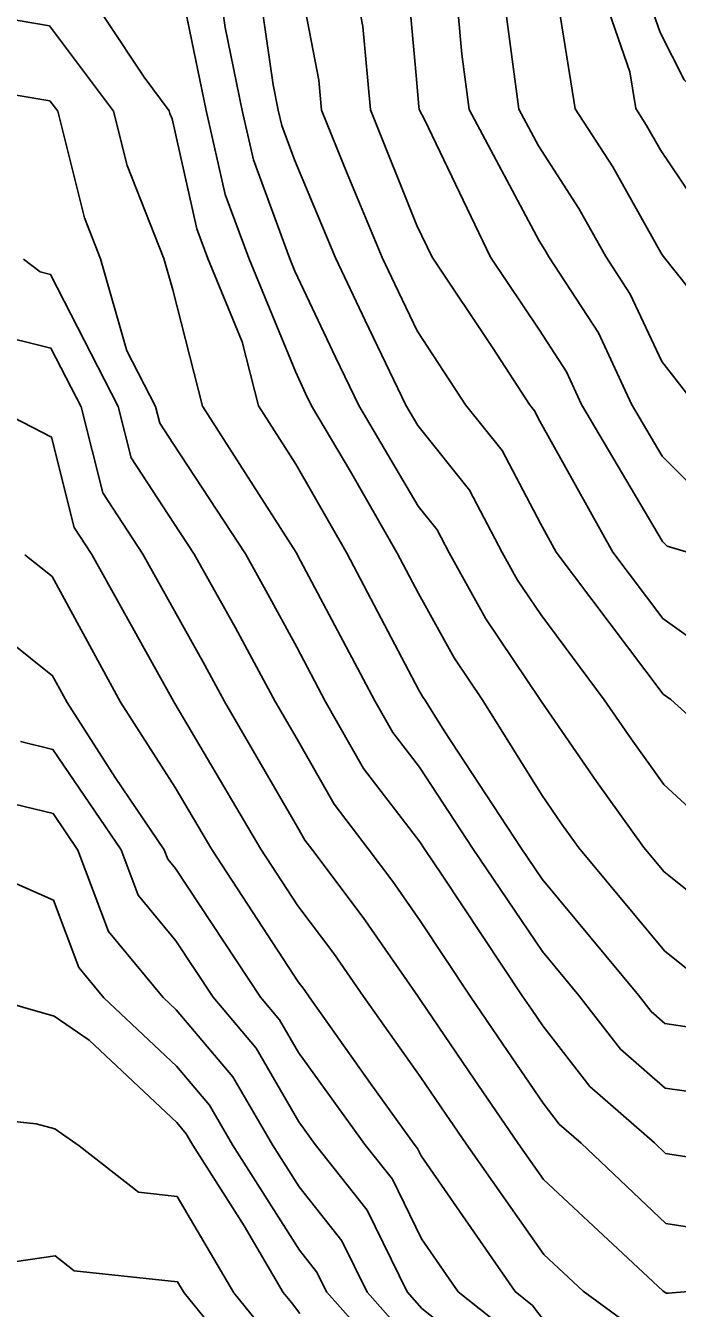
# Model space of a CAD drawing. Extents: x 42655 to 43811, y -141820 to -141156.
# Drawn here: x 43416.6 to 43443.8, y -141240.2 to -141186.7 of the extents above; entities that cross this region are included whole.
import ezdxf

# ---------------------------------------------------------------- set-up
doc = ezdxf.new("R2010")
doc.units = 0
doc.layers.add('ZE_HICN', color=7, linetype='Continuous')
doc.layers.add('ZE_LWCN', color=7, linetype='Continuous')

msp = doc.modelspace()

# ---------------------------------------------------------------- linework, layer by layer
at = {"layer": 'ZE_HICN'}
for points in [[(43436.559, -141185.685), (43437.155, -141190.168), (43437.972, -141191.705), (43439.647, -141194.305), (43440.775, -141196.314), (43441.794, -141197.878), (43443.102, -141200.698), (43444.479, -141202.459), (43446.513, -141204.503), (43448.211, -141204.993), (43449.531, -141204.04), (43453.289, -141202.907), (43453.477, -141202.645), (43453.734, -141202.415), (43458.36, -141199.283), (43460.043, -141198.267), (43463.434, -141196.364), (43463.668, -141196.205), (43468.503, -141192.211), (43469.356, -141191.056), (43469.925, -141190.013), (43470.424, -141187.657), (43470.867, -141183.846)], [(43426.185, -141184.057), (43426.909, -141189.157), (43427.128, -141190.216), (43427.271, -141190.845), (43427.798, -141192.282), (43429.514, -141196.367), (43430.748, -141198.989), (43432.444, -141202.516), (43432.939, -141203.355), (43435.101, -141206.062), (43436.459, -141208.659), (43437.101, -141209.815), (43438.064, -141211.247), (43440.705, -141214.802), (43441.825, -141216.434), (43443.186, -141218.328), (43446.029, -141220.94)], [(43413.469, -141189.13), (43417.611, -141189.823), (43417.938, -141190.259), (43419.049, -141194.702), (43419.725, -141196.413), (43420.825, -141200.242), (43422.014, -141202.565), (43422.189, -141203.259), (43422.767, -141204.143), (43425.76, -141208.71), (43426.615, -141210.243), (43427.895, -141212.611), (43429.084, -141214.857), (43430.684, -141217.663), (43433.021, -141220.721), (43433.204, -141221), (43433.982, -141222.152), (43437.291, -141227.144), (43437.675, -141227.707), (43438.145, -141228.398), (43440.11, -141230.927), (43442.8, -141233.28), (43443.259, -141233.716), (43447.434, -141234.367)], [(43414.966, -141211.596), (43417.724, -141213.794), (43418.329, -141214.908), (43420.336, -141218.038), (43422.379, -141221.051), (43422.526, -141221.442), (43422.85, -141221.835), (43426.386, -141227.195), (43427.185, -141228.139), (43427.974, -141229.502), (43430.732, -141233.337), (43431.882, -141234.792), (43433.099, -141237.273), (43434.624, -141239.482), (43436.778, -141241.201)], [(43412.722, -141232.022), (43417.049, -141232.478), (43417.813, -141232.693), (43418.834, -141233.394), (43421.299, -141235.338), (43422.915, -141235.512), (43425.271, -141239.526), (43426.637, -141241.206)]]:
    msp.add_lwpolyline(points, dxfattribs=at)
at = {"layer": 'ZE_LWCN'}
for points in [[(43418.407, -141184.094), (43421.538, -141188.841), (43422.585, -141190.237), (43422.612, -141190.345), (43422.702, -141190.575), (43423.742, -141195.162), (43424.193, -141196.392), (43425.625, -141199.872), (43426.307, -141202.545), (43427.858, -141204.973), (43429.991, -141208.69), (43432.991, -141214.395), (43433.139, -141214.661), (43433.257, -141214.837), (43434.036, -141216.089), (43437.242, -141220.981), (43438.116, -141222.276), (43442.135, -141227.121), (43442.665, -141227.803), (43443.233, -141228.3), (43444.348, -141228.459)], [(43422.911, -141184.362), (43424.127, -141190.23), (43424.918, -141193.723), (43425.895, -141196.384), (43427.84, -141201.112), (43428.269, -141202.022), (43428.515, -141202.534), (43430.136, -141205.284), (43432.085, -141208.68), (43432.972, -141210.368), (43434.459, -141213.046), (43435.657, -141214.826), (43438.1, -141218.754), (43438.934, -141219.97), (43439.653, -141220.97), (43443.219, -141225.27), (43444.138, -141226.002)], [(43424.528, -141184.065), (43424.91, -141186.76), (43425.627, -141190.223), (43426.095, -141192.284), (43427.597, -141196.376), (43427.82, -141196.92), (43429.508, -141200.506), (43430.479, -141202.525), (43432.955, -141206.723), (43433.749, -141207.717), (43434.247, -141208.67), (43435.78, -141211.43), (43438.057, -141214.815), (43438.081, -141214.853), (43440.38, -141218.202), (43442.359, -141220.957), (43443.203, -141221.975), (43445.765, -141224.012)], [(43427.873, -141184.049), (43428.815, -141188.957), (43428.928, -141190.207), (43429.993, -141192.857), (43431.463, -141196.358), (43431.988, -141197.473), (43432.92, -141199.412), (43434.933, -141202.504), (43436.454, -141204.408), (43438.046, -141207.454), (43438.712, -141208.649), (43443.168, -141214.569), (43443.476, -141214.789), (43448.278, -141219.128)], [(43430.134, -141184.039), (43430.648, -141186.716), (43430.964, -141190.197), (43432.899, -141195.016), (43433.539, -141196.348), (43436.074, -141200.151), (43437.597, -141202.491), (43437.806, -141202.754), (43438.026, -141203.174), (43441.067, -141208.638), (43443.153, -141211.409), (43447.862, -141214.768)], [(43471.631, -141186.181), (43470.821, -141190.009), (43469.896, -141191.703), (43468.509, -141193.58), (43465.341, -141196.197), (43463.44, -141197.489), (43460.683, -141199.035), (43458.365, -141200.435), (43455.453, -141202.407), (43454.206, -141203.521), (43453.298, -141204.792), (43450.789, -141205.548), (43448.222, -141207.4), (43444.922, -141206.449), (43443.121, -141204.638), (43441.844, -141202.471), (43440.466, -141199.502), (43438.398, -141196.325), (43438.234, -141196.033), (43437.991, -141195.655), (43435.078, -141190.178), (43434.771, -141187.871), (43434.431, -141184.018)], [(43468.476, -141186.596), (43467.753, -141189.133), (43467.342, -141190.025), (43463.417, -141192.658), (43461.036, -141193.331), (43459.663, -141196.224), (43458.762, -141196.73), (43458.349, -141196.979), (43456.97, -141197.913), (43453.272, -141199.3), (43449.711, -141198.128), (43448.183, -141199.014), (43446.026, -141196.289), (43443.061, -141191.895), (43442.473, -141190.849), (43442.02, -141190.145), (43441.773, -141188.606), (43440.179, -141183.991)], [(43466.775, -141183.865), (43465.906, -141186.917), (43464.468, -141190.039), (43463.408, -141190.75), (43459.747, -141191.784), (43458.339, -141194.753), (43457.58, -141195.312), (43456.65, -141196.239), (43453.264, -141197.509), (43449.509, -141196.272), (43448.734, -141195.588), (43448.163, -141194.839), (43445.182, -141190.13), (43444.034, -141188.94), (43443.038, -141186.979), (43442.002, -141183.983)], [(43444.125, -141208.623), (43443.331, -141208.394), (43443.138, -141208.2), (43439.767, -141202.481), (43439.138, -141201.125), (43438.008, -141199.39), (43435.973, -141196.336), (43433.222, -141190.602), (43433.001, -141190.188), (43432.984, -141190.057), (43432.87, -141188.766), (43432.481, -141184.474)], [(43438.653, -141184.863), (43439.501, -141190.157), (43441.06, -141192.577), (43443.081, -141196.174), (43443.167, -141196.302), (43444.787, -141198.349)], [(43415.718, -141186.38), (43417.596, -141186.694), (43420.261, -141190.248), (43420.83, -141192.524), (43422.361, -141196.401), (43422.736, -141197.706), (43423.973, -141202.556), (43427.876, -141208.663), (43427.897, -141208.7), (43427.933, -141208.768), (43431.152, -141214.847), (43431.906, -141216.169), (43433.006, -141217.609), (43435.223, -141220.991), (43438.131, -141225.297), (43439.653, -141227.132), (43441.388, -141229.365), (43443.246, -141230.991), (43446.893, -141231.513)], [(43416.517, -141196.428), (43417.205, -141196.958), (43417.645, -141197.067), (43420.463, -141202.572), (43421.002, -141204.711), (43422.782, -141207.439), (43423.622, -141208.72), (43425.34, -141211.801), (43426.997, -141214.867), (43427.913, -141216.44), (43429.462, -141219.157), (43430.879, -141221.011), (43431.902, -141222.371), (43433.037, -141224.016), (43435.117, -141227.154), (43436.485, -141229.163), (43438.161, -141231.624), (43438.833, -141232.49), (43439.753, -141233.295), (43443.272, -141236.637), (43445.318, -141236.956)], [(43444.739, -141239.434), (43443.374, -141239.547), (43443.286, -141239.539), (43443.153, -141239.441), (43438.176, -141234.804), (43437.125, -141233.307), (43435.295, -141230.619), (43433.052, -141227.325), (43432.938, -141227.164), (43430.671, -141223.876), (43428.523, -141221.022), (43428.24, -141220.652), (43427.93, -141220.108), (43424.886, -141214.877), (43424.066, -141213.36), (43422.799, -141211.088), (43421.49, -141208.73), (43419.814, -141206.163), (43418.912, -141202.58), (43417.659, -141200.133), (43415.123, -141199.504)], [(43443.298, -141242.004), (43439.827, -141239.457), (43438.19, -141237.932), (43434.951, -141233.317), (43434.104, -141232.074), (43433.068, -141230.551), (43430.677, -141227.175), (43429.441, -141225.381), (43427.946, -141223.395), (43426.402, -141221.032), (43422.818, -141214.957), (43422.773, -141214.887), (43422.689, -141214.733), (43419.361, -141208.74), (43418.626, -141207.615), (43417.677, -141203.843), (43415.248, -141202.597)], [(43416.57, -141208.754), (43417.705, -141209.658), (43420.551, -141214.897), (43422.834, -141218.458), (43424.359, -141221.042), (43427.961, -141226.556), (43428.21, -141226.887), (43428.416, -141227.186), (43430.974, -141230.799), (43432.792, -141233.328), (43432.933, -141233.506), (43433.083, -141233.811), (43436.991, -141239.47), (43437.718, -141240.051), (43438.204, -141240.697)], [(43416.396, -141216.541), (43417.739, -141216.867), (43420.581, -141221.06), (43421.292, -141222.95), (43422.864, -141224.855), (43424.414, -141227.204), (43426.212, -141229.329), (43427.988, -141232.395), (43428.672, -141233.347), (43430.83, -141236.079), (43432.505, -141239.492), (43433.113, -141240.176), (43435.838, -141242.351)], [(43414.57, -141218.775), (43417.751, -141219.546), (43418.783, -141221.068), (43420.058, -141224.459), (43422.332, -141227.214), (43422.878, -141227.729), (43425.24, -141230.519), (43426.882, -141233.356), (43428.001, -141235.115), (43429.778, -141237.365), (43430.826, -141239.5), (43433.122, -141242.083)], [(43413.104, -141221.095), (43417.768, -141223.16), (43418.824, -141225.968), (43419.862, -141227.226), (43422.889, -141230.081), (43424.267, -141231.709), (43425.225, -141233.363), (43428.013, -141237.748), (43428.726, -141238.651), (43429.147, -141239.507), (43433.131, -141243.991)], [(43415.162, -141227.248), (43417.791, -141227.988), (43419.25, -141228.99), (43422.9, -141232.433), (43423.294, -141232.898), (43423.568, -141233.371), (43425.709, -141236.738), (43427.339, -141239.516), (43427.678, -141239.933), (43428.026, -141240.397)], [(43413.559, -141238.605), (43417.838, -141237.993), (43418.622, -141238.612), (43422.932, -141239.074), (43423.203, -141239.536), (43425.596, -141242.479)]]:
    msp.add_lwpolyline(points, dxfattribs=at)

doc.saveas('drawing.dxf')
